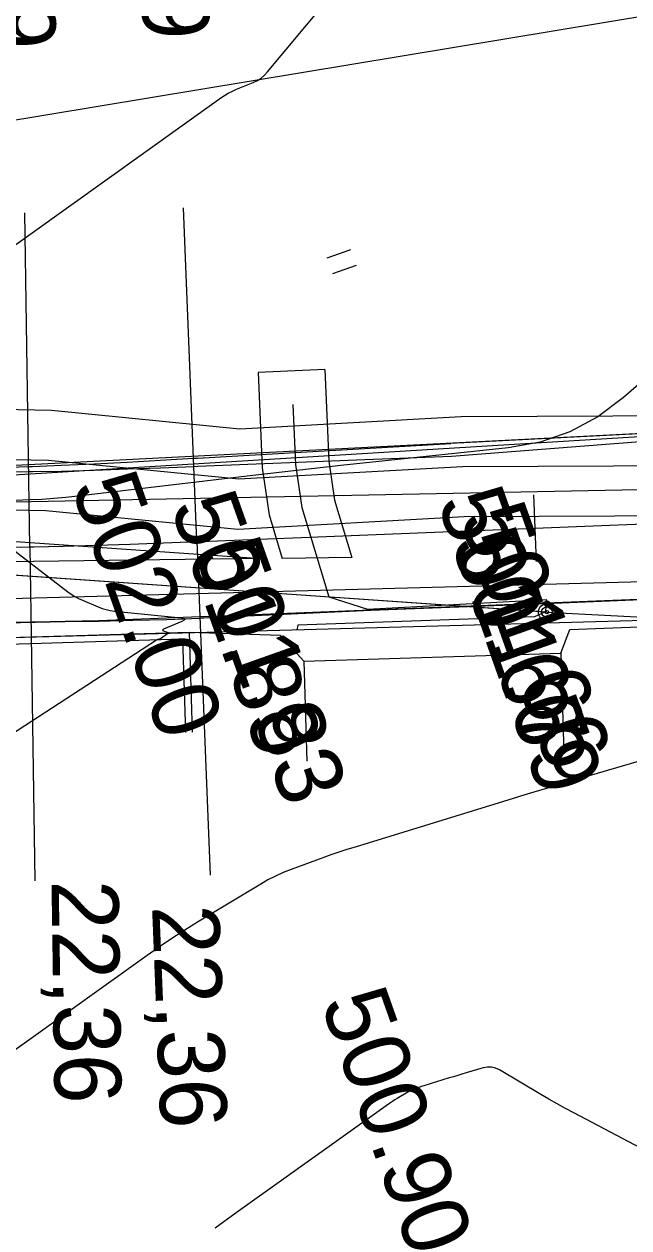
# Model space of a CAD drawing. Extents: x -636600 to -628587, y -1090963 to -1085869.
# Drawn here: x -629684.26 to -629666.16, y -1086384.64 to -1086348.6 of the extents above; entities that cross this region are included whole.
import ezdxf

# ---------------------------------------------------------------- set-up
doc = ezdxf.new("R2010")
doc.units = 0
for name, color, linetype in [('01_OBVOD PÚ', 7, 'Continuous'), ('01_PARCELY_NÁVRH_PC', 7, 'Continuous'), ('07_ELEKTRO', 7, 'Continuous'), ('07_OCH_P A POPISY TI', 7, 'Continuous'), ('07_SDĚLOVACÍ', 7, 'Continuous'), ('20', 7, 'Continuous'), ('23', 7, 'Continuous'), ('40', 7, 'Continuous'), ('42', 7, 'Continuous'), ('43', 7, 'Continuous'), ('52', 7, 'Continuous'), ('53', 7, 'Continuous'), ('60', 7, 'Continuous'), ('Ex_Major Contours', 7, 'Continuous'), ('Ex_Minor Contours', 7, 'Continuous'), ('HEKTOMETRY20', 7, 'Continuous'), ('HL_BODY', 7, 'Continuous'), ('koty_vše', 7, 'Continuous'), ('POLOMERY', 7, 'Continuous'), ('situace_osa', 7, 'Continuous'), ('situace_těleso', 7, 'Continuous'), ('situace_vozovka', 7, 'Continuous')]:
    doc.layers.add(name, color=color, linetype=linetype)

msp = doc.modelspace()

# ---------------------------------------------------------------- linework, layer by layer
at = {"layer": '01_OBVOD PÚ'}
msp.add_lwpolyline([(-629749.184, -1086357.843), (-629735.91, -1086359.966), (-629716.48, -1086363.436), (-629712.009, -1086364.014), (-629696.199, -1086366.075), (-629693.447, -1086377.088), (-629692.897, -1086387.069), (-629692.435, -1086395.575), (-629690.482, -1086412.496), (-629689.704, -1086419.414), (-629689.47, -1086425.305), (-629685.699, -1086427.946), (-629685.64, -1086425.601), (-629684.937, -1086400.437), (-629688.005, -1086390.087), (-629688.507, -1086388.016), (-629688.947, -1086378.197), (-629690.716, -1086370.909), (-629689.354, -1086367.094), (-629654.053, -1086366.13)], dxfattribs=at)
at = {"layer": '01_PARCELY_NÁVRH_PC'}
msp.add_lwpolyline([(-629610.099, -1086352.527), (-629633.787, -1086357.876), (-629656.963, -1086360.414), (-629685.902, -1086361.891), (-629700.061, -1086360.713), (-629744.149, -1086352.37), (-629754.531, -1086351.285), (-629768.857, -1086351.157), (-629785.49, -1086352.245), (-629783.849, -1086359.674), (-629759.729, -1086357.373), (-629749.184, -1086357.843), (-629735.91, -1086359.966), (-629716.48, -1086363.436), (-629712.009, -1086364.014), (-629696.199, -1086366.075), (-629689.354, -1086367.094), (-629654.053, -1086366.13), (-629653.803, -1086363.368), (-629641.798, -1086361.823), (-629631.628, -1086361.386), (-629625.633, -1086361.296), (-629602.827, -1086358.793)], dxfattribs=at)
at = {"layer": '07_ELEKTRO'}
for points in [[(-629783.867, -1086358.248), (-629753.601, -1086356.461), (-629717.587, -1086362.8), (-629668.661, -1086366.201)], [(-629676.217, -1086359.991), (-629676.138, -1086361.787), (-629675.945, -1086363.077), (-629675.144, -1086365.753), (-629673.986, -1086366.117), (-629668.633, -1086365.83), (-629668.661, -1086366.201), (-629668.99, -1086366.349), (-629676.064, -1086366.6), (-629676.094, -1086366.732)]]:
    msp.add_lwpolyline(points, dxfattribs=at)
at = {"layer": '07_OCH_P A POPISY TI'}
for p, q in [((-629675.262, -1086358.948), (-629677.26, -1086359.037)), ((-629674.454, -1086364.57), (-629676.534, -1086364.598))]:
    msp.add_line(p, q, dxfattribs=at)
for points in [[(-629690.929, -1086360.016), (-629683.438, -1086360.163), (-629677.799, -1086360.715), (-629671.184, -1086360.349), (-629664.371, -1086360.319), (-629658.347, -1086360.244), (-629653.338, -1086360.1), (-629647.293, -1086359.758), (-629640.816, -1086358.944), (-629637.366, -1086358.302), (-629633.991, -1086357.531), (-629629.846, -1086355.841), (-629625.281, -1086354.144), (-629617.614, -1086352.684)], [(-629783.527, -1086357.226), (-629753.543, -1086355.456), (-629717.465, -1086361.806), (-629677.176, -1086364.606)], [(-629677.26, -1086359.037), (-629677.135, -1086361.883), (-629676.924, -1086363.296), (-629676.534, -1086364.598)], [(-629675.262, -1086358.948), (-629675.141, -1086361.691), (-629674.967, -1086362.859), (-629674.454, -1086364.57)], [(-629689.737, -1086363.04), (-629683.613, -1086363.16), (-629677.863, -1086363.723), (-629671.095, -1086363.349), (-629664.346, -1086363.319), (-629658.285, -1086363.243), (-629653.21, -1086363.098), (-629651.478, -1086363)], [(-629677.176, -1086364.606), (-629693.07, -1086364.815), (-629692.854, -1086365.521)]]:
    msp.add_lwpolyline(points, dxfattribs=at)
at = {"layer": '07_SDĚLOVACÍ'}
msp.add_lwpolyline([(-629690.92, -1086361.516), (-629683.526, -1086361.661), (-629677.831, -1086362.219), (-629671.139, -1086361.849), (-629664.359, -1086361.819), (-629658.316, -1086361.744), (-629653.274, -1086361.599), (-629647.157, -1086361.253), (-629640.585, -1086360.427), (-629637.062, -1086359.771), (-629633.538, -1086358.966), (-629629.301, -1086357.239), (-629624.877, -1086355.594), (-629617.392, -1086354.169)], dxfattribs=at)
at = {"layer": '20'}
for p, q in [((-629675.885, -1086367.672), (-629668.201, -1086367.438)), ((-629675.885, -1086367.672), (-629675.794, -1086370.67)), ((-629668.201, -1086367.438), (-629668.109, -1086370.437))]:
    msp.add_line(p, q, dxfattribs=at)
at = {"layer": '23'}
for p, q in [((-629667.933, -1086366.727), (-629662.462, -1086366.505)), ((-629689.347, -1086367.113), (-629679.322, -1086366.803)), ((-629689.206, -1086367.308), (-629679.516, -1086367.009)), ((-629679.516, -1086367.009), (-629679.43, -1086369.808)), ((-629679.322, -1086366.803), (-629679.23, -1086369.802)), ((-629679.322, -1086366.803), (-629676.593, -1086366.897)), ((-629676.593, -1086366.897), (-629675.885, -1086367.672)), ((-629668.201, -1086367.438), (-629667.933, -1086366.727))]:
    msp.add_line(p, q, dxfattribs=at)
at = {"layer": '40'}
for p, q in [((-629689.743, -1086363.008), (-629657.172, -1086362.367)), ((-629657.524, -1086365.081), (-629689.364, -1086365.93))]:
    msp.add_line(p, q, dxfattribs=at)
at = {"layer": '42'}
msp.add_line((-629696.049, -1086353.373), (-629660.609, -1086347.511), dxfattribs=at)
at = {"layer": '43'}
for p, q in [((-629675.191, -1086355.602), (-629674.484, -1086355.351)), ((-629675.023, -1086356.073), (-629674.317, -1086355.822))]:
    msp.add_line(p, q, dxfattribs=at)
at = {"layer": '52'}
for radius in [0.25, 0.158, 0.05]:
    msp.add_circle((-629668.617, -1086366.206), radius, dxfattribs=at)
at = {"layer": '53'}
for q in [(-629717.46, -1086362.829), (-629632.871, -1086368.109)]:
    msp.add_line((-629668.617, -1086366.206), q, dxfattribs=at)
at = {"layer": '60'}
msp.add_line((-629656.963, -1086360.414), (-629688.898, -1086362.369), dxfattribs=at)
at = {"layer": 'Ex_Major Contours'}
msp.add_lwpolyline([(-629689.818, -1086358.997), (-629678.377, -1086350.815), (-629678.265, -1086350.739), (-629678.148, -1086350.671), (-629678.028, -1086350.609), (-629677.904, -1086350.554), (-629677.4, -1086350.349), (-629677.278, -1086350.291), (-629677.167, -1086350.22), (-629677.065, -1086350.135), (-629676.973, -1086350.037), (-629669.412, -1086340.97)], dxfattribs=at)
at = {"layer": 'Ex_Minor Contours'}
for points in [[(-629659.129, -1086353.531), (-629666.319, -1086359.783), (-629667.093, -1086360.363), (-629667.927, -1086360.806), (-629668.82, -1086361.114), (-629669.772, -1086361.285), (-629673.732, -1086361.703), (-629674.696, -1086361.806), (-629675.66, -1086361.913), (-629676.623, -1086362.022), (-629677.586, -1086362.135), (-629682.653, -1086362.735), (-629683.009, -1086362.774), (-629683.365, -1086362.806), (-629683.721, -1086362.831), (-629684.078, -1086362.849), (-629686.128, -1086362.935)], [(-629685.933, -1086363.306), (-629682.949, -1086365.599), (-629682.847, -1086365.673), (-629682.74, -1086365.739), (-629682.629, -1086365.799), (-629682.513, -1086365.852), (-629682.045, -1086366.049), (-629681.926, -1086366.094), (-629681.805, -1086366.13), (-629681.682, -1086366.156), (-629681.557, -1086366.174), (-629679.556, -1086366.381), (-629679.473, -1086366.396), (-629679.443, -1086366.419), (-629679.465, -1086366.45), (-629679.54, -1086366.489), (-629680.091, -1086366.72), (-629680.112, -1086366.732), (-629680.119, -1086366.743), (-629680.111, -1086366.754), (-629680.089, -1086366.763), (-629679.974, -1086366.802), (-629679.952, -1086366.813), (-629679.943, -1086366.825), (-629679.948, -1086366.84), (-629679.966, -1086366.856), (-629680.182, -1086367.005), (-629680.191, -1086367.01), (-629680.2, -1086367.015), (-629680.21, -1086367.018), (-629680.22, -1086367.021), (-629680.261, -1086367.029), (-629680.271, -1086367.031), (-629680.281, -1086367.035), (-629680.29, -1086367.039), (-629680.299, -1086367.044), (-629686.336, -1086370.969)], [(-629662.991, -1086369.828), (-629666.944, -1086370.985), (-629667.688, -1086371.204), (-629668.432, -1086371.426), (-629669.175, -1086371.65), (-629669.917, -1086371.876), (-629674.356, -1086373.24), (-629674.598, -1086373.316), (-629674.838, -1086373.395), (-629675.078, -1086373.477), (-629675.317, -1086373.563), (-629676.27, -1086373.911), (-629676.505, -1086374.004), (-629676.736, -1086374.108), (-629676.961, -1086374.222), (-629677.18, -1086374.348), (-629679.069, -1086375.493), (-629679.454, -1086375.732), (-629679.834, -1086375.977), (-629680.209, -1086376.229), (-629680.58, -1086376.489), (-629685.497, -1086379.997)], [(-629655.44, -1086387.726), (-629667.806, -1086381.198), (-629668.056, -1086381.064), (-629668.305, -1086380.927), (-629668.552, -1086380.787), (-629668.798, -1086380.644), (-629670.038, -1086379.911), (-629670.153, -1086379.857), (-629670.272, -1086379.829), (-629670.395, -1086379.827), (-629670.52, -1086379.851), (-629671.029, -1086380), (-629671.156, -1086380.037), (-629671.283, -1086380.075), (-629671.41, -1086380.114), (-629671.537, -1086380.152), (-629672.295, -1086380.385), (-629672.337, -1086380.398), (-629672.378, -1086380.412), (-629672.419, -1086380.426), (-629672.46, -1086380.44), (-629672.622, -1086380.5), (-629672.663, -1086380.516), (-629672.702, -1086380.533), (-629672.74, -1086380.553), (-629672.778, -1086380.575), (-629673.1, -1086380.77), (-629673.166, -1086380.811), (-629673.231, -1086380.853), (-629673.295, -1086380.896), (-629673.359, -1086380.94), (-629677.914, -1086384.192), (-629678.541, -1086384.653)]]:
    msp.add_lwpolyline(points, dxfattribs=at)
at = {"layer": 'HEKTOMETRY20'}
msp.add_lwpolyline([(-629669.018, -1086362.693), (-629668.939, -1086364.691)], dxfattribs=at)
at = {"layer": 'HL_BODY'}
for points in [[(-629684.089, -1086364.251), (-629684.236, -1086354.252)], [(-629679.091, -1086364.094), (-629679.488, -1086354.102)]]:
    msp.add_lwpolyline(points, dxfattribs=at)
at = {"layer": 'POLOMERY'}
for points in [[(-629679.091, -1086364.094), (-629678.694, -1086374.086)], [(-629684.089, -1086364.251), (-629683.941, -1086374.25)]]:
    msp.add_lwpolyline(points, dxfattribs=at)
at = {"layer": 'situace_osa'}
msp.add_lwpolyline([(-629684.999, -1086364.26), (-629684.089, -1086364.251), (-629683.968, -1086364.249), (-629683.089, -1086364.231), (-629682.089, -1086364.204), (-629681.09, -1086364.171), (-629680.09, -1086364.133), (-629679.091, -1086364.094), (-629678.971, -1086364.089), (-629673.975, -1086363.89), (-629668.979, -1086363.692), (-629663.982, -1086363.493)], dxfattribs=at)
at = {"layer": 'situace_těleso'}
for points in [[(-629616.215, -1086353.908), (-629633.787, -1086357.876), (-629656.963, -1086360.414), (-629671.488, -1086361.155)], [(-629685.013, -1086361.874), (-629684.124, -1086361.849), (-629684.006, -1086361.845), (-629683.146, -1086361.812), (-629682.164, -1086361.766), (-629681.177, -1086361.715), (-629680.186, -1086361.66), (-629679.19, -1086361.602), (-629679.07, -1086361.595), (-629674.077, -1086361.306), (-629671.488, -1086361.155)], [(-629663.893, -1086365.757), (-629668.888, -1086365.968), (-629673.885, -1086366.156), (-629678.879, -1086366.39), (-629679, -1086366.398), (-629680.001, -1086366.437), (-629681.008, -1086366.462), (-629682.019, -1086366.483), (-629683.035, -1086366.499), (-629683.932, -1086366.519), (-629684.055, -1086366.522), (-629684.986, -1086366.545)]]:
    msp.add_lwpolyline(points, dxfattribs=at)
at = {"layer": 'situace_vozovka'}
for points in [[(-629671.465, -1086361.539), (-629656.963, -1086360.414), (-629633.787, -1086357.876), (-629627.263, -1086356.403), (-629616.198, -1086353.979)], [(-629685.012, -1086362.01), (-629684.122, -1086362.001), (-629684.004, -1086361.999), (-629683.142, -1086361.982), (-629682.158, -1086361.955), (-629681.17, -1086361.922), (-629680.177, -1086361.885), (-629679.18, -1086361.846), (-629679.06, -1086361.841), (-629674.064, -1086361.642), (-629671.465, -1086361.539)], [(-629684.987, -1086366.51), (-629684.055, -1086366.5), (-629683.932, -1086366.499), (-629683.035, -1086366.481), (-629682.02, -1086366.453), (-629681.009, -1086366.419), (-629680.003, -1086366.381), (-629679.002, -1086366.342), (-629678.881, -1086366.337), (-629673.885, -1086366.139), (-629668.889, -1086365.94), (-629663.893, -1086365.742)]]:
    msp.add_lwpolyline(points, dxfattribs=at)

# ---------------------------------------------------------------- texts
at = {"layer": 'HL_BODY'}
for s, rotation, p in [('PT0+109,879', 272.2759, (-629681.329, -1086332.978)), ('KP0+104,879', 270.8435, (-629685.547, -1086333.089))]:
    msp.add_text(s, height=2, rotation=rotation, dxfattribs=at).set_placement(p)
at = {"layer": 'koty_vše'}
for s, p in [('502.00', (-629682.864, -1086362.45)), ('501.89', (-629679.897, -1086363.034)), ('501.67', (-629671.913, -1086362.898)), ('501.66', (-629671.248, -1086363.367)), ('501.69', (-629671.5, -1086364.122)), ('501.83', (-629679.163, -1086364.416)), ('500.90', (-629675.397, -1086377.895))]:
    msp.add_text(s, height=2, rotation=289.5414, dxfattribs=at).set_placement(p)
at = {"layer": 'POLOMERY'}
for rotation, p in [(270.8435, (-629683.441, -1086374.242)), (272.2759, (-629680.432, -1086375.007))]:
    msp.add_text('22,36', height=2, rotation=rotation, dxfattribs=at).set_placement(p)

doc.saveas('drawing.dxf')
